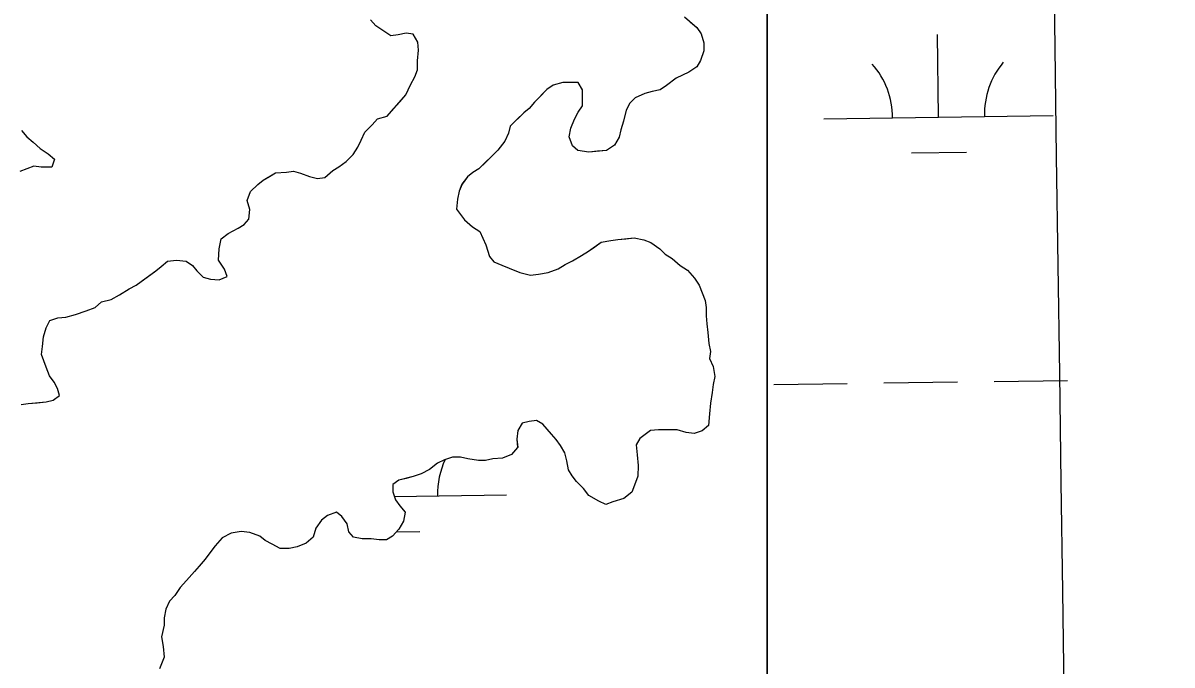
# Model space of a CAD drawing. Extents: x 3767014 to 3805179, y 361544 to 387384.
# Drawn here: x 3789314 to 3789815, y 370030 to 370310 of the extents above; entities that cross this region are included whole.
import ezdxf

# ---------------------------------------------------------------- set-up
doc = ezdxf.new("R2010")
doc.units = 0
for name, color, linetype in [('V-GRID-MAJR', 7, 'Continuous'), ('V-RIVR-EDGE', 7, 'Continuous'), ('V-TOPO-SHOR', 7, 'Continuous'), ('V-WETL-SWMP', 7, 'Continuous')]:
    doc.layers.add(name, color=color, linetype=linetype)

msp = doc.modelspace()

# ---------------------------------------------------------------- linework, layer by layer
at = {"layer": 'V-GRID-MAJR'}
msp.add_spline([(3789806.62, 367223.106), (3789722.043, 373279.937), (3789637.419, 379340.141), (3789552.795, 385400.346), (3789552.748, 385403.717)], degree=3, dxfattribs=at)
at = {"layer": 'V-RIVR-EDGE'}
msp.add_spline([(3785266.865, 377529.211), (3785342.8, 377494.248), (3785391.258, 377467.439), (3785439.72, 377442.249), (3785475.246, 377418.707), (3785525.316, 377389.469), (3785575.383, 377359.422), (3785621.413, 377331.811), (3785722.351, 377269.288), (3785796.661, 377231.094), (3785852.385, 377199.415), (3785928.324, 377166.069), (3785964.678, 377149.804), (3786028.506, 377124.576), (3786060.018, 377113.175), (3786092.316, 377092.068), (3786117.34, 377073.405), (3786135.083, 377053.143), (3786154.458, 377039.347), (3786176.258, 377024.735), (3786206.946, 377006.867), (3786256.211, 376979.248), (3786328.098, 376942.677), (3786374.949, 376919.917), (3786491.265, 376862.208), (3786553.467, 376833.749), (3786619.713, 376805.279), (3786729.589, 376759.718), (3786796.656, 376736.099), (3786845.136, 376718.187), (3786867.767, 376712.469), (3787003.51, 376661.992), (3787089.16, 376631.048), (3787163.496, 376603.367), (3787230.559, 376578.13), (3787257.223, 376568.359), (3787300.044, 376551.27), (3787354.992, 376532.533), (3787409.127, 376512.181), (3787544.074, 376466.558), (3787612.756, 376442.126), (3787657.197, 376425.841), (3787730.724, 376398.162), (3787781.63, 376380.244), (3787834.96, 376361.511), (3787891.524, 376341.961), (3787940, 376322.432), (3787998.976, 376297.215), (3788050.697, 376281.721), (3788117.768, 376259.719), (3788176.757, 376240.164), (3788221.198, 376223.879), (3788259.981, 376209.226), (3788406.252, 376164.383), (3788541.215, 376125.23), (3788606.67, 376104.041), (3788679.39, 376077.173), (3788748.889, 376055.974), (3788871.693, 376005.528), (3788969.454, 375966.467), (3789047.013, 375933.926), (3789119.723, 375903.014), (3789155.253, 375881.09), (3789182.716, 375867.274), (3789214.225, 375854.256), (3789257.04, 375834.74), (3789281.286, 375828.21), (3789303.105, 375821.686), (3789328.955, 375809.491), (3789367.724, 375789.177), (3789414.577, 375767.225), (3789468.708, 375745.255), (3789509.105, 375728.981), (3789555.157, 375710.266), (3789585.849, 375694.015), (3789620.578, 375675.328), (3789681.97, 375646.062), (3789753.859, 375610.3), (3789792.633, 375591.603), (3789842.712, 375566.408), (3789897.64, 375539.584), (3789938.019, 375516.03), (3789968.727, 375506.25), (3790004.289, 375497.265), (3790030.972, 375494.773), (3790047.128, 375487.455), (3790077.007, 375469.589), (3790124.633, 375433.077), (3790192.442, 375382.768), (3790252.165, 375332.478), (3790290.91, 375302.459), (3790337.741, 375271.611), (3790406.357, 375220.491), (3790469.329, 375175.855), (3790570.248, 375106.054), (3790647.751, 375050.868), (3790691.367, 375028.115), (3790744.667, 374997.251), (3790806.838, 374955.852), (3790873.863, 374915.249), (3790932, 374877.903), (3791002.231, 374825.97), (3791052.265, 374782.175), (3791082.927, 374753.793), (3791131.331, 374705.149), (3791170.05, 374664.616), (3791192.631, 374638.681), (3791220.891, 374620.01), (3791288.67, 374557.569), (3791322.577, 374533.223), (3791362.944, 374504.817), (3791396.042, 374480.473), (3791434.785, 374449.645), (3791482.407, 374411.517), (3791534.052, 374365.291), (3791646.192, 374254.216), (3791707.514, 374196.644), (3791738.968, 374161.791), (3791773.65, 374123.694), (3791803.497, 374092.888), (3791829.321, 374070.18), (3791830.912, 374059.662), (3791837.316, 374032.958), (3791849.409, 374017.562), (3791884.123, 373992.405), (3791930.977, 373971.262), (3791954.393, 373955.838), (3791993.134, 373924.202), (3792026.979, 373874.785), (3792047.912, 373836.722), (3792063.186, 373799.482), (3792086.509, 373746.857), (3792112.249, 373690.181), (3792141.261, 373648.864), (3792158.993, 373624.558), (3792177.552, 373607.528), (3792214.702, 373586.409), (3792255.083, 373563.665), (3792301.119, 373538.48), (3792346.34, 373510.871), (3792382.671, 373485.71), (3792422.225, 373455.689), (3792479.537, 373411.875), (3792548.144, 373356.711), (3792619.168, 373298.307), (3792672.431, 373252.077), (3792709.534, 373212.357), (3792750.656, 373162.113), (3792839.385, 373068.08), (3792888.572, 373008.92), (3792945.027, 372945.699), (3792999.062, 372884.91), (3793053.898, 372820.884), (3793149.89, 372720.363), (3793208.761, 372653.092), (3793261.195, 372598.777), (3793315.232, 372538.796), (3793358.792, 372493.399), (3793409.592, 372432.618), (3793462.809, 372367.787), (3793498.283, 372323.219), (3793536.997, 372280.26), (3793578.124, 372232.443), (3793604.724, 372196.792), (3793668.438, 372125.466), (3793703.128, 372090.604), (3793760.41, 372034.66), (3793806.384, 371984.404), (3793839.438, 371942.268), (3793939.427, 371823.136), (3793981.333, 371763.186), (3794029.674, 371688.662), (3794050.609, 371651.408), (3794073.177, 371620.62), (3794178.796, 371488.535), (3794237.625, 371404.28), (3794268.243, 371358.106), (3794301.293, 371314.353), (3794332.724, 371269.794), (3794395.613, 371192), (3794429.476, 371149.862), (3794472.201, 371093.953), (3794523.788, 371024.274), (3794601.175, 370922.181), (3794640.679, 370871.942), (3794687.421, 370805.509), (3794733.389, 370752.828), (3794829.339, 370635.323), (3794895.463, 370557.521), (3794959.948, 370470.826), (3795013.158, 370403.569), (3795070.394, 370329.023), (3795159.854, 370203.448), (3795225.98, 370126.454), (3795296.13, 370041.363), (3795379.18, 369940.065), (3795459.001, 369841.201), (3795508.163, 369772.337), (3795554.103, 369708.333), (3795661.315, 369566.538), (3795715.338, 369500.897), (3795762.105, 369444.169), (3795798.366, 369390.703), (3795915.247, 369234.327), (3795963.601, 369165.465), (3796028.082, 369077.153), (3796043.387, 369052.853), (3796054.672, 369037.459), (3796077.242, 369007.48), (3796148.213, 368927.239), (3796183.677, 368878.627), (3796226.382, 368814.631), (3796275.531, 368740.105), (3796314.222, 368688.25), (3796353.714, 368633.158), (3796401.268, 368567.533), (3796456.873, 368487.33), (3796513.292, 368409.551), (3796545.533, 368365.8), (3796626.113, 368246.716), (3796670.449, 368188.377), (3796704.298, 368140.578), (3796751.041, 368074.145), (3796787.308, 368023.105), (3796838.907, 367958.278), (3796844.528, 367942.09), (3796845.295, 367925.104), (3796846.094, 367921.059), (3796852.559, 367919.425), (3796863.071, 367918.59), (3796875.166, 367904.003), (3796903.398, 367874.01), (3796931.629, 367844.017), (3796952.579, 367812.424), (3796982.392, 367767.87), (3797007.371, 367730.606), (3797037.194, 367690.095), (3797062.185, 367657.684), (3797075.869, 367631.77), (3797095.223, 367609.078), (3797126.665, 367569.372), (3797156.484, 367527.244), (3797212.099, 367451.085), (3797254.808, 367388.706), (3797302.183, 367327.228)], degree=3, dxfattribs=at)
at = {"layer": 'V-TOPO-SHOR'}
for points in [[(3789451.669, 370247.003), (3789454.782, 370249.327), (3789457.895, 370252.428), (3789459.845, 370255.535), (3789461.403, 370258.64), (3789462.966, 370262.132), (3789466.079, 370265.234), (3789468.415, 370267.95), (3789472.692, 370269.105), (3789475.418, 370272.21), (3789478.141, 370275.312), (3789480.867, 370278.413), (3789482.819, 370282.683), (3789484.769, 370286.177), (3789485.94, 370289.284), (3789485.946, 370293.169), (3789486.346, 370297.828), (3789485.963, 370301.326), (3789484.027, 370304.826), (3789480.921, 370305.221), (3789477.423, 370304.451), (3789474.314, 370304.068), (3789470.822, 370306.407), (3789467.717, 370308.357), (3789465.391, 370311.081)], [(3789604.866, 370310.028), (3789607.579, 370307.693), (3789609.517, 370304.97), (3789610.676, 370301.082), (3789610.668, 370297.587), (3789609.107, 370293.314), (3789607.546, 370290.599), (3789604.044, 370288.274), (3789598.601, 370285.567), (3789594.32, 370282.466), (3789591.599, 370280.529), (3789588.101, 370279.759), (3789584.99, 370278.987), (3789580.713, 370277.053), (3789578.377, 370274.727), (3789576.816, 370271.622), (3789575.643, 370266.963), (3789574.469, 370263.08), (3789573.687, 370259.973), (3789571.737, 370256.479), (3789568.235, 370254.157), (3789564.35, 370253.776), (3789560.465, 370253.395), (3789555.804, 370254.179), (3789553.475, 370256.127), (3789551.929, 370260.016), (3789552.713, 370263.899), (3789554.276, 370267.782), (3789555.836, 370270.887), (3789557.784, 370273.602), (3789557.79, 370277.487), (3789557.796, 370280.594), (3789555.861, 370283.707), (3789552.363, 370283.713), (3789549.256, 370283.72), (3789544.98, 370282.562), (3789542.256, 370280.625), (3789539.143, 370277.522), (3789536.806, 370275.198), (3789534.472, 370272.482), (3789532.137, 370270.545), (3789529.022, 370267.442), (3789526.296, 370264.728), (3789525.514, 370261.622), (3789523.953, 370258.128), (3789520.836, 370254.249), (3789518.501, 370251.922), (3789515.778, 370249.209), (3789512.663, 370246.106), (3789509.941, 370244.558), (3789507.606, 370242.618), (3789505.267, 370239.515), (3789504.096, 370236.411), (3789503.311, 370232.915), (3789502.916, 370228.643), (3789506.404, 370223.973), (3789509.894, 370220.858), (3789512.998, 370218.909), (3789515.706, 370213.076), (3789517.25, 370208.023), (3789519.187, 370205.689), (3789522.681, 370204.126), (3789525.786, 370202.955), (3789530.445, 370201.005), (3789535.105, 370199.829), (3789538.602, 370200.21), (3789542.879, 370200.978), (3789547.155, 370202.525), (3789550.266, 370204.462), (3789553.379, 370206.008), (3789557.268, 370208.333), (3789560.379, 370210.268), (3789563.103, 370212.205), (3789565.827, 370214.145), (3789570.101, 370214.913), (3789573.21, 370215.296), (3789576.708, 370215.677), (3789580.206, 370216.058), (3789584.478, 370215.273), (3789587.582, 370214.102), (3789591.461, 370211.374), (3789593.79, 370209.037), (3789596.893, 370207.089), (3789600.382, 370203.974), (3789603.487, 370202.027), (3789606.59, 370198.523), (3789608.525, 370195.412), (3789611.233, 370188.803)], [(3789313.388, 370262.814), (3789315.715, 370260.09), (3789318.43, 370257.753), (3789321.533, 370255.027), (3789325.025, 370252.69), (3789327.74, 370250.353), (3789326.567, 370246.86), (3789321.906, 370246.868), (3789318.799, 370247.263), (3789315.688, 370246.104), (3789312.577, 370244.945)], [(3789313.155, 370143.54), (3789316.263, 370143.923), (3789320.151, 370144.306), (3789324.036, 370144.685), (3789327.146, 370145.457), (3789329.868, 370147.394), (3789329.098, 370150.503), (3789327.55, 370153.225), (3789325.613, 370155.949), (3789324.066, 370159.836), (3789322.133, 370165.28), (3789322.528, 370168.776), (3789322.926, 370173.05), (3789324.099, 370176.933), (3789325.66, 370180.037), (3789329.158, 370181.195), (3789332.656, 370181.578), (3789336.932, 370182.735), (3789341.597, 370184.279), (3789345.484, 370185.825), (3789348.208, 370188.152), (3789352.484, 370189.309), (3789355.984, 370191.244), (3789360.265, 370193.956), (3789363.376, 370195.504), (3789367.656, 370198.603), (3789371.934, 370201.703), (3789374.269, 370203.641), (3789376.995, 370205.965), (3789380.88, 370206.346), (3789385.152, 370205.951), (3789387.868, 370204.003), (3789389.805, 370201.668), (3789392.521, 370198.943), (3789395.628, 370198.16), (3789399.511, 370197.765), (3789403.011, 370199.311), (3789401.851, 370202.42), (3789399.14, 370206.311), (3789399.537, 370211.362), (3789400.324, 370215.634), (3789403.437, 370217.958), (3789407.715, 370220.281), (3789410.437, 370221.831), (3789412.384, 370224.158), (3789412.782, 370228.43), (3789411.622, 370232.317), (3789413.185, 370236.2), (3789416.298, 370239.3), (3789418.633, 370241.24), (3789421.357, 370242.788), (3789424.078, 370244.336), (3789428.742, 370244.715), (3789431.85, 370245.098), (3789434.957, 370244.316), (3789438.838, 370242.753), (3789442.334, 370241.969), (3789445.443, 370242.352), (3789448.945, 370245.455), (3789451.669, 370247.003)], [(3789611.233, 370188.803), (3789611.614, 370185.692), (3789611.608, 370182.196), (3789611.988, 370178.698), (3789612.369, 370174.813), (3789612.75, 370170.15), (3789613.52, 370166.652), (3789613.125, 370163.545), (3789614.671, 370160.045), (3789615.441, 370155.771), (3789614.657, 370152.275), (3789614.262, 370148.779), (3789613.475, 370144.118), (3789613.078, 370139.456), (3789612.681, 370134.408), (3789609.955, 370132.081), (3789606.457, 370130.922), (3789602.961, 370131.318), (3789599.078, 370132.491), (3789595.193, 370132.499), (3789590.919, 370132.507), (3789587.423, 370132.127), (3789582.753, 370128.639), (3789581.193, 370125.921), (3789581.574, 370121.647), (3789581.953, 370116.984), (3789581.944, 370112.322), (3789580.382, 370108.439), (3789579.21, 370105.335), (3789575.708, 370102.621), (3789571.045, 370101.077), (3789567.934, 370099.918), (3789564.827, 370101.476), (3789560.559, 370103.817), (3789558.235, 370106.93), (3789555.132, 370110.045), (3789553.194, 370112.38), (3789551.644, 370115.102), (3789550.876, 370118.989), (3789550.106, 370122.487), (3789548.169, 370125.598), (3789546.231, 370128.321), (3789544.294, 370130.656), (3789540.417, 370134.936), (3789537.701, 370136.497), (3789534.593, 370136.114), (3789531.484, 370135.344), (3789529.534, 370132.239), (3789529.139, 370128.354), (3789529.52, 370124.856), (3789526.794, 370121.755), (3789522.907, 370120.207), (3789518.63, 370119.828), (3789515.522, 370119.056), (3789512.415, 370119.062), (3789507.753, 370119.849), (3789504.647, 370120.631), (3789501.151, 370120.639), (3789497.651, 370119.48), (3789494.54, 370117.934), (3789491.038, 370115.22), (3789487.538, 370113.285), (3789484.04, 370112.126), (3789480.929, 370111.356), (3789477.82, 370110.584), (3789475.096, 370108.646), (3789475.09, 370105.537), (3789476.249, 370102.039), (3789478.186, 370099.316), (3789480.513, 370096.592), (3789479.727, 370092.709), (3789477.779, 370089.217), (3789475.051, 370086.112), (3789472.329, 370084.564), (3789469.22, 370084.57), (3789465.726, 370084.965), (3789461.839, 370084.973), (3789457.956, 370085.758), (3789456.019, 370088.093), (3789455.249, 370091.59), (3789452.924, 370094.703), (3789450.596, 370096.651), (3789446.709, 370095.105), (3789443.985, 370093.167), (3789441.646, 370089.676), (3789440.475, 370085.793), (3789437.362, 370083.079), (3789433.473, 370081.533), (3789429.975, 370080.763), (3789426.089, 370080.771), (3789422.596, 370082.719), (3789419.491, 370084.279), (3789417.164, 370086.227), (3789412.894, 370087.789), (3789409.009, 370088.185), (3789404.735, 370087.417), (3789400.846, 370085.481), (3789397.731, 370081.992), (3789395.392, 370078.887), (3789393.444, 370076.171), (3789390.721, 370073.068)], [(3789390.721, 370073.068), (3789388.773, 370070.742), (3789385.269, 370066.863), (3789382.543, 370063.76), (3789380.204, 370060.268), (3789377.869, 370057.942), (3789376.309, 370054.45), (3789375.524, 370050.565), (3789375.516, 370047.456), (3789374.343, 370042.41), (3789375.111, 370038.134), (3789375.49, 370033.47), (3789373.538, 370028.424)]]:
    msp.add_lwpolyline(points, dxfattribs=at)
at = {"layer": 'V-WETL-SWMP'}
for p, q in [((3789638.183, 370404.31), (3789638.185, 369430.54)), ((3789712.879, 370268.678), (3789712.379, 370304.675)), ((3789662.884, 370267.984), (3789762.874, 370269.373)), ((3789701.094, 370253.082), (3789725.092, 370253.415)), ((3789737.072, 370153.571), (3789769.069, 370154.016)), ((3789641.082, 370152.238), (3789673.078, 370152.682)), ((3789689.077, 370152.905), (3789721.074, 370153.349)), ((3789475.766, 370103.498), (3789524.659, 370104.177)), ((3789476.779, 370088.079), (3789486.877, 370088.22))]:
    msp.add_line(p, q, dxfattribs=at)
for points in [[(3789638.185, 369430.54), (3789638.185, 370404.311)], [(3789380.879, 370206.347), (3789385.152, 370205.95), (3789387.868, 370204.003), (3789389.806, 370201.668), (3789392.52, 370198.943), (3789395.627, 370198.16), (3789399.511, 370197.764), (3789403.011, 370199.311), (3789401.851, 370202.421), (3789399.139, 370206.312), (3789399.538, 370211.361), (3789400.323, 370215.633), (3789403.436, 370217.958), (3789407.714, 370220.281), (3789410.437, 370221.83), (3789412.384, 370224.157), (3789412.781, 370228.43), (3789411.623, 370232.317), (3789413.184, 370236.199), (3789416.298, 370239.301), (3789418.633, 370241.239), (3789424.079, 370244.337), (3789428.741, 370244.716), (3789431.85, 370245.099), (3789434.957, 370244.315), (3789438.839, 370242.754), (3789442.334, 370241.97), (3789445.443, 370242.352), (3789448.945, 370245.454), (3789451.668, 370247.002), (3789454.781, 370249.327), (3789457.895, 370252.429), (3789459.844, 370255.534), (3789461.404, 370258.639), (3789462.965, 370262.132), (3789466.079, 370265.234), (3789468.415, 370267.949), (3789472.691, 370269.106), (3789480.868, 370278.414), (3789482.819, 370282.684), (3789484.768, 370286.177), (3789485.94, 370289.283), (3789485.947, 370293.168), (3789486.345, 370297.829), (3789485.963, 370301.327), (3789484.028, 370304.827), (3789480.92, 370305.222), (3789477.422, 370304.451), (3789474.314, 370304.069), (3789470.821, 370306.407), (3789467.717, 370308.356), (3789465.391, 370311.08)], [(3789602.15, 370312.366), (3789607.58, 370307.693), (3789609.517, 370304.97), (3789610.675, 370301.082), (3789610.668, 370297.586), (3789609.106, 370293.315), (3789607.546, 370290.599), (3789604.045, 370288.274), (3789598.601, 370285.566), (3789594.321, 370282.466), (3789591.598, 370280.529), (3789588.1, 370279.758), (3789584.99, 370278.987), (3789580.713, 370277.053), (3789578.377, 370274.727), (3789576.817, 370271.622), (3789575.642, 370266.962), (3789574.469, 370263.079), (3789573.686, 370259.973), (3789571.737, 370256.48), (3789568.235, 370254.156), (3789560.464, 370253.394), (3789555.803, 370254.18), (3789553.476, 370256.127), (3789551.929, 370260.015), (3789552.714, 370263.899), (3789554.276, 370267.781), (3789555.836, 370270.886), (3789557.784, 370273.602), (3789557.797, 370280.595), (3789555.861, 370283.707), (3789549.256, 370283.72), (3789544.98, 370282.562), (3789542.257, 370280.625), (3789536.807, 370275.197), (3789534.471, 370272.482), (3789532.136, 370270.544), (3789526.297, 370264.728), (3789525.514, 370261.621), (3789523.953, 370258.127), (3789520.837, 370254.248), (3789512.663, 370246.106), (3789509.94, 370244.557), (3789507.605, 370242.619), (3789505.268, 370239.516), (3789504.096, 370236.41), (3789503.312, 370232.915), (3789502.916, 370228.642), (3789506.403, 370223.973), (3789509.893, 370220.858), (3789512.998, 370218.909), (3789515.706, 370213.076), (3789517.25, 370208.023), (3789519.188, 370205.688), (3789522.682, 370204.127), (3789525.787, 370202.955), (3789530.446, 370201.004), (3789535.105, 370199.829), (3789538.603, 370200.211), (3789542.878, 370200.979), (3789547.155, 370202.525), (3789550.266, 370204.461), (3789553.378, 370206.009), (3789557.267, 370208.333), (3789560.379, 370210.269), (3789565.826, 370214.144), (3789570.101, 370214.912), (3789573.21, 370215.295), (3789580.205, 370216.058), (3789584.477, 370215.273), (3789587.582, 370214.101), (3789591.462, 370211.374), (3789593.789, 370209.038), (3789596.893, 370207.09), (3789600.383, 370203.975)], [(3789313.389, 370262.814), (3789315.715, 370260.09), (3789318.43, 370257.753), (3789321.533, 370255.027), (3789325.025, 370252.69), (3789327.74, 370250.353), (3789326.567, 370246.859), (3789321.905, 370246.868), (3789318.798, 370247.263), (3789312.577, 370244.944)], [(3789313.155, 370143.541), (3789316.264, 370143.924), (3789324.036, 370144.685), (3789327.146, 370145.456), (3789329.869, 370147.394), (3789329.098, 370150.503), (3789327.549, 370153.226), (3789325.612, 370155.949), (3789324.066, 370159.837), (3789322.134, 370165.28), (3789322.529, 370168.776), (3789322.926, 370173.049), (3789324.099, 370176.932), (3789325.659, 370180.037), (3789329.158, 370181.195), (3789332.656, 370181.577), (3789336.931, 370182.734), (3789341.597, 370184.279), (3789345.485, 370185.826), (3789348.209, 370188.151), (3789352.485, 370189.308), (3789355.985, 370191.244), (3789360.264, 370193.955), (3789363.375, 370195.503), (3789371.935, 370201.703), (3789374.269, 370203.641), (3789376.994, 370205.966), (3789380.879, 370206.347)], [(3789600.383, 370203.975), (3789603.488, 370202.026), (3789606.589, 370198.523), (3789608.525, 370195.412), (3789611.232, 370188.802), (3789611.614, 370185.693), (3789611.608, 370182.196), (3789611.989, 370178.699), (3789612.37, 370174.813), (3789612.75, 370170.15), (3789613.52, 370166.652), (3789613.125, 370163.545), (3789614.672, 370160.045), (3789615.441, 370155.77), (3789614.657, 370152.275), (3789614.262, 370148.779), (3789613.476, 370144.118), (3789613.078, 370139.457), (3789612.68, 370134.407), (3789609.955, 370132.081), (3789606.457, 370130.923), (3789602.961, 370131.318), (3789599.078, 370132.491), (3789590.919, 370132.507), (3789587.422, 370132.126), (3789582.753, 370128.638), (3789581.193, 370125.922), (3789581.574, 370121.647), (3789581.953, 370116.984), (3789581.944, 370112.322), (3789580.382, 370108.44), (3789579.211, 370105.334), (3789575.709, 370102.622), (3789571.044, 370101.077), (3789567.933, 370099.917), (3789564.828, 370101.477), (3789560.559, 370103.817), (3789558.234, 370106.93), (3789555.132, 370110.044), (3789553.194, 370112.379), (3789551.645, 370115.101), (3789550.876, 370118.988), (3789550.106, 370122.486), (3789548.169, 370125.598), (3789546.232, 370128.321), (3789544.294, 370130.656), (3789540.418, 370134.937), (3789537.701, 370136.497), (3789534.592, 370136.114), (3789531.483, 370135.343), (3789529.534, 370132.239), (3789529.138, 370128.355), (3789529.519, 370124.857), (3789526.794, 370121.755), (3789522.906, 370120.208), (3789518.631, 370119.828), (3789515.522, 370119.057), (3789512.414, 370119.063), (3789507.753, 370119.849), (3789504.646, 370120.632), (3789501.15, 370120.639), (3789497.651, 370119.481), (3789494.54, 370117.933), (3789491.038, 370115.22), (3789487.538, 370113.284), (3789484.039, 370112.126), (3789477.82, 370110.584), (3789475.096, 370108.646), (3789475.09, 370105.538), (3789476.249, 370102.04), (3789478.186, 370099.316), (3789480.512, 370096.592), (3789479.727, 370092.708), (3789477.778, 370089.216), (3789475.052, 370086.113), (3789472.329, 370084.564), (3789469.221, 370084.57), (3789465.726, 370084.966), (3789461.84, 370084.973), (3789457.957, 370085.758), (3789456.019, 370088.093), (3789455.249, 370091.591), (3789452.924, 370094.704), (3789450.596, 370096.651), (3789446.708, 370095.104), (3789443.985, 370093.167), (3789441.647, 370089.675), (3789440.474, 370085.792), (3789437.361, 370083.079), (3789433.472, 370081.532), (3789429.974, 370080.762), (3789426.089, 370080.77), (3789422.596, 370082.719), (3789419.491, 370084.279), (3789417.164, 370086.226), (3789412.894, 370087.789), (3789409.009, 370088.185), (3789404.734, 370087.416), (3789400.845, 370085.481), (3789397.73, 370081.991), (3789395.393, 370078.887)], [(3789395.393, 370078.887), (3789393.445, 370076.172), (3789390.72, 370073.069), (3789388.772, 370070.742), (3789385.268, 370066.863), (3789382.543, 370063.761), (3789380.205, 370060.269), (3789377.869, 370057.942), (3789376.308, 370054.449), (3789375.524, 370050.565), (3789375.517, 370047.457), (3789374.342, 370042.409), (3789375.111, 370038.133), (3789375.49, 370033.471), (3789373.538, 370028.424)]]:
    msp.add_lwpolyline(points, dxfattribs=at)
for centre, start, end in [((3789657.635, 370268.386), 0.02404, 41.5677), ((3789768.11, 370269.92), 140.02403, 181.56769), ((3789529.895, 370104.724), 155.08477, 181.56769)]:
    msp.add_arc(centre, 35.246, start, end, dxfattribs=at)

doc.saveas('drawing.dxf')
